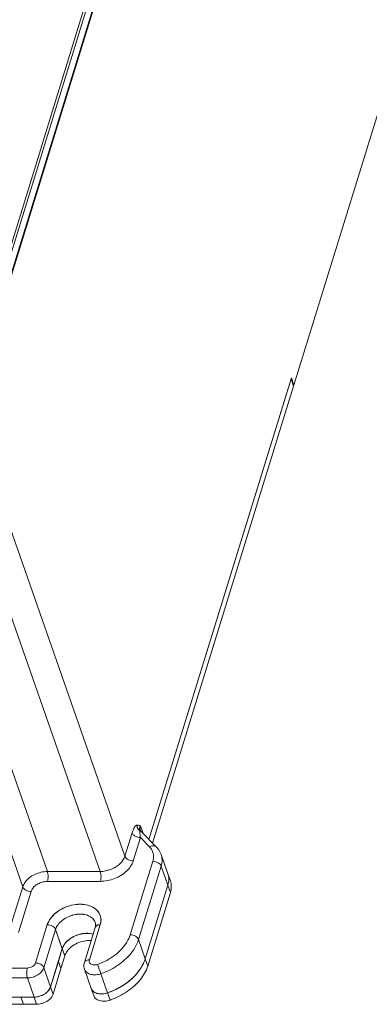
# Model space of a CAD drawing. Header units: millimetres. Extents: x -473 to 23648, y -382 to 1866.
# Tile 408 of 607: x 8381 to 8431, y 368 to 509. Entities that reach past the tile are written whole.
import ezdxf

# ---------------------------------------------------------------- set-up
doc = ezdxf.new("R2010")
doc.units = ezdxf.units.MM
doc.header["$LTSCALE"] = 80
doc.layers.get('0').update_dxf_attribs({"linetype": 'CONTINUOUS'})
for name, color, linetype in [('02___PRT_ALL_AXES', 7, 'CONTINUOUS'), ('09_ALL_ROUNDS', 7, 'CONTINUOUS'), ('10_ALL_CHAMFER', 7, 'CONTINUOUS'), ('20_ALL_FEATURES', 7, 'CONTINUOUS')]:
    doc.layers.add(name, color=color, linetype=linetype)

msp = doc.modelspace()

# ---------------------------------------------------------------- linework, layer by layer
at = {"color": 0, "linetype": 'Continuous', "lineweight": 0}
for p, q in [((8443.149, 678.887), (8372.444, 449.441)), ((8443.16, 678.592), (8372.455, 449.146))]:
    msp.add_line(p, q, dxfattribs=at)
at = {"layer": '02___PRT_ALL_AXES', "color": 0, "linetype": 'Continuous', "lineweight": 0}
for p, q in [((8371.966, 450.811), (8442.67, 680.258)), ((8386.817, 375.877), (8386.251, 374.039)), ((8387.176, 374.849), (8386.817, 375.877)), ((8387.176, 374.849), (8386.61, 373.011)), ((8386.61, 373.011), (8386.251, 374.039))]:
    msp.add_line(p, q, dxfattribs=at)
for centre, radius, start, end in [((8390.28, 373.965), 4.075, 119.00482, 123.17291), ((8390.394, 373.762), 4.307, 103.75103, 107.98863), ((8390.326, 374.405), 3.659, 87.76848, 92.5773), ((8389.611, 374.758), 3.034, 136.5178, 140.67886), ((8389.801, 373.866), 2.817, 142.10412, 144.58034)]:
    msp.add_arc(centre, radius, start, end, dxfattribs=at)
for points, knots in [([(8387.409, 376.846), (8387.562, 377.007), (8387.775, 377.189), (8388.004, 377.346), (8388.051, 377.376)], [0, 0, 0, 0, 0.66653294, 0.83278429, 0.83278429, 0.83278429, 0.83278429]), ([(8388.304, 377.529), (8388.47, 377.621), (8388.721, 377.738), (8388.981, 377.832), (8389.064, 377.858)], [0, 0, 0, 0, 0.56713551, 0.82856777, 0.82856777, 0.82856777, 0.82856777]), ([(8389.37, 377.946), (8389.519, 377.982), (8389.782, 378.031), (8390.048, 378.055), (8390.161, 378.06)], [0, 0, 0, 0, 0.46029582, 0.80015343, 0.80015343, 0.80015343, 0.80015343]), ([(8390.468, 378.061), (8390.581, 378.057), (8390.834, 378.034), (8391.083, 377.983), (8391.217, 377.944)], [0, 0, 0, 0, 0.34001207, 0.75961492, 0.75961492, 0.75961492, 0.75961492]), ([(8386.817, 375.877), (8386.901, 376.147), (8387.057, 376.423), (8387.248, 376.662), (8387.264, 376.681)], [0, 0, 0, 0, 0.84834357, 0.92020924, 0.92020924, 0.92020924, 0.92020924]), ([(8387.578, 375.597), (8387.773, 375.849), (8388.268, 376.304), (8389.165, 376.782), (8390.081, 377.021), (8390.681, 377.045), (8390.93, 377.028)], [0, 0, 0, 0, 0.9564581, 1.9841055, 3.0220538, 3.770686, 3.770686, 3.770686, 3.770686])]:
    msp.add_open_spline(points, degree=3, knots=knots, dxfattribs=at)
msp.add_open_spline([(8387.176, 374.849), (8387.248, 375.081), (8387.364, 375.301), (8387.505, 375.499)], degree=3, dxfattribs=at)
at = {"layer": '09_ALL_ROUNDS', "color": 0, "linetype": 'Continuous', "lineweight": 0}
for p, q in [((8443.149, 678.887), (8372.444, 449.441)), ((8443.16, 678.592), (8372.455, 449.146)), ((8399.182, 391.481), (8419.509, 457.445)), ((8361.92, 452.059), (8384.677, 386.897)), ((8373.539, 452.661), (8395.742, 389.087)), ((8359.469, 446.847), (8381.17, 384.71)), ((8371.226, 447.053), (8392.234, 386.9)), ((8397.977, 393.419), (8398.366, 392.305)), ((8395.742, 389.087), (8396.771, 392.427)), ((8396.926, 388.402), (8397.955, 391.743)), ((8399.272, 390.412), (8397.955, 391.743)), ((8400.222, 390.43), (8398.097, 392.577)), ((8401.882, 386.573), (8400.925, 389.314)), ((8396.505, 377.842), (8399.744, 388.352)), ((8397.689, 377.157), (8400.928, 387.667)), ((8401.885, 384.927), (8400.928, 387.667)), ((8384.677, 386.897), (8392.234, 386.9)), ((8379.374, 378.883), (8381.17, 384.71)), ((8384.692, 385.483), (8392.249, 385.487)), ((8401.885, 384.927), (8398.646, 374.417)), ((8380.558, 378.198), (8382.354, 384.025)), ((8382.99, 373.83), (8384.676, 379.302)), ((8384.174, 373.145), (8385.86, 378.618)), ((8386.814, 375.867), (8385.857, 378.608)), ((8385.86, 378.618), (8386.817, 375.877)), ((8391.517, 378.916), (8389.966, 373.881)), ((8392.234, 379.306), (8390.682, 374.271)), ((8391.522, 379.602), (8391.523, 379.599)), ((8398.646, 374.417), (8397.689, 377.157)), ((8385.131, 370.404), (8386.817, 375.877)), ((8375.275, 373.097), (8381.821, 373.101)), ((8385.131, 370.404), (8384.174, 373.145)), ((8389.978, 372.927), (8390.935, 370.186)), ((8375.29, 371.684), (8381.836, 371.687)), ((8382.793, 368.947), (8381.836, 371.687)), ((8392.325, 372.289), (8393.282, 369.549)), ((8382.793, 368.947), (8376.247, 368.943))]:
    msp.add_line(p, q, dxfattribs=at)
for centre, radius, start, end in [((8398.528, 392.985), 0.689, 169.18042, 188.96835), ((8397.728, 392.192), 0.535, 67.6269, 71.7113), ((8398.374, 392.899), 0.419, 199.25862, 202.3043), ((8390.151, 379.12), 1.453, 19.38043, 32.26556), ((8390.154, 379.129), 1.453, 19.24287, 32.29863), ((8391.374, 373.415), 1.479, 186.0782, 199.24878), ((7992.974, 232.689), 423.047, 19.26801, 19.45947), ((8391.869, 370.516), 0.99, 199.38201, 216.41414), ((8389.745, 379.642), 10.695, 289.31279, 300.27173)]:
    msp.add_arc(centre, radius, start, end, dxfattribs=at)
for points, knots in [([(8396.771, 392.427), (8396.799, 392.519), (8396.856, 392.688), (8396.949, 392.915), (8397.041, 393.101), (8397.131, 393.248), (8397.218, 393.362), (8397.302, 393.444), (8397.381, 393.499), (8397.436, 393.52), (8397.461, 393.526)], [0, 0, 0, 0, 0.2890049, 0.5325232, 0.7372891, 0.9086149, 1.0500809, 1.1654332, 1.2594122, 1.3381868, 1.3381868, 1.3381868, 1.3381868]), ([(8397.461, 393.526), (8397.514, 393.537), (8397.63, 393.54), (8397.803, 393.494), (8397.917, 393.445), (8397.977, 393.419)], [0, 0, 0, 0, 0.16280517, 0.33824423, 0.53504049, 0.53504049, 0.53504049, 0.53504049]), ([(8397.669, 392.922), (8397.604, 393.008), (8397.502, 393.202), (8397.464, 393.418), (8397.461, 393.526)], [0, 0, 0, 0, 0.32235078, 0.64609372, 0.64609372, 0.64609372, 0.64609372]), ([(8397.955, 391.743), (8397.946, 391.812), (8397.931, 391.941), (8397.913, 392.12), (8397.9, 392.271), (8397.892, 392.398), (8397.888, 392.503), (8397.887, 392.585), (8397.889, 392.634), (8397.891, 392.655)], [0, 0, 0, 0, 0.20989667, 0.38853899, 0.53977192, 0.66647152, 0.77018913, 0.8524294, 0.9151506, 0.9151506, 0.9151506, 0.9151506]), ([(8397.932, 392.687), (8397.991, 392.662), (8398.049, 392.626), (8398.096, 392.579), (8398.097, 392.577)], [0, 0, 0, 0, 0.19130595, 0.19858604, 0.19858604, 0.19858604, 0.19858604]), ([(8398.097, 392.577), (8398.078, 392.596), (8398.045, 392.635), (8398.009, 392.691), (8397.992, 392.726), (8397.986, 392.74)], [0, 0, 0, 0, 0.08121913, 0.15310733, 0.19804021, 0.19804021, 0.19804021, 0.19804021]), ([(8397.955, 391.743), (8397.784, 391.743), (8397.444, 391.808), (8397.02, 392.042), (8396.817, 392.295), (8396.771, 392.427)], [0, 0, 0, 0, 0.512625, 1.0132207, 1.4350359, 1.4350359, 1.4350359, 1.4350359]), ([(8399.272, 390.412), (8399.375, 390.476), (8399.587, 390.572), (8399.915, 390.602), (8400.128, 390.517), (8400.21, 390.442), (8400.222, 390.43)], [0, 0, 0, 0, 0.3646734, 0.6852838, 0.9648992, 1.0170806, 1.0170806, 1.0170806, 1.0170806]), ([(8399.803, 389.452), (8399.776, 389.575), (8399.697, 389.814), (8399.574, 390.033), (8399.503, 390.135)], [0, 0, 0, 0, 0.37736712, 0.74919307, 0.74919307, 0.74919307, 0.74919307]), ([(8400.925, 389.314), (8400.877, 389.45), (8400.76, 389.719), (8400.523, 390.095), (8400.328, 390.322), (8400.222, 390.43)], [0, 0, 0, 0, 0.4344611, 0.8754799, 1.3288929, 1.3288929, 1.3288929, 1.3288929]), ([(8392.234, 386.9), (8392.488, 386.901), (8393.003, 386.954), (8393.749, 387.172), (8394.439, 387.516), (8395.029, 387.964), (8395.482, 388.488), (8395.68, 388.887), (8395.742, 389.087)], [0, 0, 0, 0, 0.761036, 1.5427272, 2.3186535, 3.061355, 3.7521451, 4.3791157, 4.3791157, 4.3791157, 4.3791157]), ([(8396.926, 388.402), (8396.798, 388.402), (8396.54, 388.439), (8396.188, 388.584), (8395.904, 388.799), (8395.776, 388.99), (8395.742, 389.087)], [0, 0, 0, 0, 0.3832562, 0.7710936, 1.1304172, 1.4393704, 1.4393704, 1.4393704, 1.4393704]), ([(8399.744, 388.352), (8399.779, 388.468), (8399.835, 388.707), (8399.86, 389.079), (8399.83, 389.329), (8399.803, 389.452)], [0, 0, 0, 0, 0.3629496, 0.7343604, 1.1127896, 1.1127896, 1.1127896, 1.1127896]), ([(8400.928, 387.667), (8400.972, 387.812), (8401.042, 388.111), (8401.073, 388.576), (8401.025, 388.982), (8400.956, 389.225), (8400.925, 389.314)], [0, 0, 0, 0, 0.4536257, 0.9177032, 1.3906475, 1.672687, 1.672687, 1.672687, 1.672687]), ([(8392.249, 385.487), (8392.588, 385.487), (8393.276, 385.558), (8394.271, 385.85), (8395.191, 386.309), (8395.978, 386.907), (8396.58, 387.605), (8396.844, 388.137), (8396.926, 388.402)], [0, 0, 0, 0, 1.0171928, 2.0606499, 3.0952292, 4.0848489, 5.0051536, 5.8387909, 5.8387909, 5.8387909, 5.8387909]), ([(8399.744, 388.352), (8399.871, 388.352), (8400.129, 388.315), (8400.481, 388.171), (8400.765, 387.956), (8400.894, 387.765), (8400.928, 387.667)], [0, 0, 0, 0, 0.3832562, 0.7710936, 1.1304172, 1.4393704, 1.4393704, 1.4393704, 1.4393704]), ([(8381.17, 384.71), (8381.244, 384.952), (8381.504, 385.434), (8382.103, 386.036), (8382.876, 386.512), (8383.753, 386.82), (8384.372, 386.896), (8384.677, 386.897)], [0, 0, 0, 0, 0.7592016, 1.6075831, 2.5219582, 3.4605581, 4.3755376, 4.3755376, 4.3755376, 4.3755376]), ([(8384.692, 385.483), (8384.725, 385.591), (8384.77, 385.829), (8384.788, 386.198), (8384.762, 386.562), (8384.713, 386.794), (8384.677, 386.897)], [0, 0, 0, 0, 0.3377524, 0.7231546, 1.1044333, 1.4306908, 1.4306908, 1.4306908, 1.4306908]), ([(8392.249, 385.487), (8392.282, 385.594), (8392.327, 385.833), (8392.346, 386.201), (8392.32, 386.565), (8392.27, 386.798), (8392.234, 386.9)], [0, 0, 0, 0, 0.3377523, 0.7231546, 1.1044333, 1.4306908, 1.4306908, 1.4306908, 1.4306908]), ([(8382.354, 384.025), (8382.226, 384.025), (8381.968, 384.062), (8381.616, 384.207), (8381.332, 384.422), (8381.204, 384.613), (8381.17, 384.71)], [0, 0, 0, 0, 0.3832544, 0.7710936, 1.1304187, 1.4393704, 1.4393704, 1.4393704, 1.4393704]), ([(8382.354, 384.025), (8382.403, 384.186), (8382.575, 384.507), (8382.974, 384.908), (8383.489, 385.226), (8384.075, 385.432), (8384.488, 385.483), (8384.692, 385.483)], [0, 0, 0, 0, 0.5033989, 1.0691599, 1.6792077, 2.3059113, 2.9170013, 2.9170013, 2.9170013, 2.9170013]), ([(8384.673, 379.293), (8384.773, 379.616), (8385.12, 380.26), (8385.921, 381.063), (8386.953, 381.698), (8388.123, 382.107), (8389.325, 382.255), (8390.452, 382.125), (8391.404, 381.722), (8392.088, 381.056), (8392.394, 380.187), (8392.319, 379.583), (8392.231, 379.296)], [0, 0, 0, 0, 1.0152572, 2.1482909, 3.3677209, 4.6194875, 5.8392352, 6.9710572, 7.9845246, 8.8895028, 9.7515207, 10.6525412, 10.6525412, 10.6525412, 10.6525412]), ([(8384.676, 379.302), (8384.775, 379.623), (8385.12, 380.266), (8385.917, 381.068), (8386.947, 381.703), (8388.116, 382.114), (8389.318, 382.264), (8390.445, 382.138), (8391.4, 381.737), (8392.087, 381.073), (8392.397, 380.202), (8392.323, 379.596), (8392.234, 379.306)], [0, 0, 0, 0, 1.0077529, 2.1396723, 3.3579233, 4.6086335, 5.828763, 6.9615663, 7.976084, 8.8830343, 9.7436238, 10.6525595, 10.6525595, 10.6525595, 10.6525595]), ([(8385.857, 378.608), (8385.932, 378.85), (8386.192, 379.333), (8386.791, 379.935), (8387.565, 380.411), (8388.442, 380.718), (8389.343, 380.83), (8390.188, 380.733), (8390.903, 380.432), (8391.259, 380.087), (8391.38, 379.895)], [0, 0, 0, 0, 0.7605167, 1.6093234, 2.523143, 3.4615352, 4.3762674, 5.2253138, 5.9857191, 6.6646544, 6.6646544, 6.6646544, 6.6646544]), ([(8385.86, 378.618), (8385.935, 378.86), (8386.194, 379.342), (8386.794, 379.944), (8387.567, 380.42), (8388.443, 380.727), (8389.345, 380.839), (8390.19, 380.743), (8390.905, 380.443), (8391.261, 380.097), (8391.382, 379.906)], [0, 0, 0, 0, 0.7592421, 1.6084632, 2.5222982, 3.4602693, 4.3750522, 5.2241052, 5.9843324, 6.6638707, 6.6638707, 6.6638707, 6.6638707]), ([(8384.673, 379.293), (8384.801, 379.293), (8385.059, 379.256), (8385.411, 379.111), (8385.695, 378.896), (8385.823, 378.705), (8385.857, 378.608)], [0, 0, 0, 0, 0.383256, 0.7710936, 1.1304174, 1.4393704, 1.4393704, 1.4393704, 1.4393704]), ([(8384.676, 379.302), (8384.804, 379.303), (8385.062, 379.265), (8385.414, 379.121), (8385.698, 378.906), (8385.826, 378.715), (8385.86, 378.618)], [0, 0, 0, 0, 0.3832549, 0.7710936, 1.1304184, 1.4393703, 1.4393703, 1.4393703, 1.4393703]), ([(8391.514, 378.906), (8391.566, 379.075), (8391.6, 379.32), (8391.54, 379.548), (8391.521, 379.601)], [0, 0, 0, 0, 0.53231643, 0.70356056, 0.70356056, 0.70356056, 0.70356056]), ([(8391.527, 379.608), (8391.551, 379.54), (8391.582, 379.391), (8391.577, 379.155), (8391.542, 378.996), (8391.517, 378.916)], [0, 0, 0, 0, 0.21871077, 0.44956331, 0.70344455, 0.70344455, 0.70344455, 0.70344455]), ([(8392.231, 379.296), (8392.115, 379.296), (8391.899, 379.269), (8391.703, 379.164), (8391.633, 379.095)], [0, 0, 0, 0, 0.34725379, 0.64208212, 0.64208212, 0.64208212, 0.64208212]), ([(8392.234, 379.306), (8392.118, 379.306), (8391.902, 379.279), (8391.706, 379.174), (8391.636, 379.105)], [0, 0, 0, 0, 0.34725379, 0.64208212, 0.64208212, 0.64208212, 0.64208212]), ([(8391.856, 373.623), (8392.301, 373.779), (8393.161, 374.156), (8394.327, 374.896), (8395.31, 375.779), (8396.06, 376.76), (8396.394, 377.483), (8396.505, 377.842)], [0, 0, 0, 0, 1.4150792, 2.8029446, 4.1260649, 5.3591264, 6.486605, 6.486605, 6.486605, 6.486605]), ([(8392.325, 372.289), (8392.841, 372.471), (8393.834, 372.905), (8395.178, 373.76), (8396.309, 374.776), (8397.174, 375.907), (8397.561, 376.741), (8397.689, 377.157)], [0, 0, 0, 0, 1.6396743, 3.2378232, 4.7592718, 6.1778096, 7.4845423, 7.4845423, 7.4845423, 7.4845423]), ([(8396.505, 377.842), (8396.633, 377.842), (8396.891, 377.805), (8397.243, 377.661), (8397.527, 377.446), (8397.655, 377.255), (8397.689, 377.157)], [0, 0, 0, 0, 0.3832562, 0.7710936, 1.1304172, 1.4393704, 1.4393704, 1.4393704, 1.4393704]), ([(8381.821, 373.101), (8381.788, 372.993), (8381.743, 372.755), (8381.724, 372.386), (8381.75, 372.022), (8381.8, 371.79), (8381.836, 371.687)], [0, 0, 0, 0, 0.3377512, 0.7231546, 1.1044344, 1.4306909, 1.4306909, 1.4306909, 1.4306909]), ([(8381.821, 373.101), (8381.948, 373.101), (8382.206, 373.14), (8382.556, 373.295), (8382.837, 373.526), (8382.958, 373.727), (8382.99, 373.83)], [0, 0, 0, 0, 0.3821452, 0.7710281, 1.1358151, 1.4563124, 1.4563124, 1.4563124, 1.4563124]), ([(8381.836, 371.687), (8382.091, 371.687), (8382.607, 371.767), (8383.307, 372.077), (8383.867, 372.537), (8384.111, 372.941), (8384.174, 373.145)], [0, 0, 0, 0, 0.7652958, 1.5427187, 2.2719622, 2.9126573, 2.9126573, 2.9126573, 2.9126573]), ([(8382.99, 373.83), (8383.118, 373.83), (8383.376, 373.793), (8383.728, 373.648), (8384.012, 373.433), (8384.14, 373.242), (8384.174, 373.145)], [0, 0, 0, 0, 0.3832562, 0.7710936, 1.1304172, 1.4393704, 1.4393704, 1.4393704, 1.4393704]), ([(8389.978, 372.927), (8389.941, 373.034), (8389.869, 373.35), (8389.904, 373.681), (8389.966, 373.881)], [0, 0, 0, 0, 0.33925626, 0.96457887, 0.96457887, 0.96457887, 0.96457887]), ([(8390.682, 374.271), (8390.566, 374.271), (8390.351, 374.243), (8390.087, 374.104), (8389.988, 373.952), (8389.966, 373.88)], [0, 0, 0, 0, 0.34725363, 0.64208212, 0.86566126, 0.86566126, 0.86566126, 0.86566126]), ([(8389.978, 372.927), (8390.011, 372.835), (8390.137, 372.597), (8390.502, 372.302), (8391.052, 372.129), (8391.684, 372.117), (8392.113, 372.215), (8392.325, 372.289)], [0, 0, 0, 0, 0.292597, 0.7935222, 1.3618996, 1.9959008, 2.6685225, 2.6685225, 2.6685225, 2.6685225]), ([(8390.682, 374.271), (8390.658, 374.193), (8390.64, 374.029), (8390.739, 373.796), (8390.944, 373.63), (8391.22, 373.543), (8391.536, 373.537), (8391.75, 373.586), (8391.856, 373.623)], [0, 0, 0, 0, 0.243989, 0.4772503, 0.7276784, 1.0118708, 1.3289402, 1.6653128, 1.6653128, 1.6653128, 1.6653128]), ([(8384.815, 369.847), (8384.659, 369.661), (8384.264, 369.335), (8383.564, 369.027), (8383.048, 368.947), (8382.793, 368.947)], [0, 0, 0, 0, 0.7292454, 1.5066578, 2.2719629, 2.2719629, 2.2719629, 2.2719629]), ([(8391.992, 369.421), (8391.805, 369.453), (8391.459, 369.561), (8391.172, 369.794), (8391.072, 369.928)], [0, 0, 0, 0, 0.5683785, 1.0693062, 1.0693062, 1.0693062, 1.0693062]), ([(8393.282, 369.549), (8393.07, 369.474), (8392.642, 369.377), (8392.2, 369.385), (8391.992, 369.421)], [0, 0, 0, 0, 0.6726279, 1.3066223, 1.3066223, 1.3066223, 1.3066223])]:
    msp.add_open_spline(points, degree=3, knots=knots, dxfattribs=at)
for points in [[(8397.896, 392.7), (8397.81, 392.761), (8397.732, 392.837), (8397.669, 392.922)], [(8397.896, 392.7), (8397.875, 392.758), (8397.857, 392.817), (8397.848, 392.877)], [(8397.851, 393.114), (8397.872, 393.222), (8397.919, 393.326), (8397.977, 393.419)], [(8397.891, 392.655), (8397.892, 392.67), (8397.894, 392.685), (8397.896, 392.7)], [(8397.926, 393.042), (8397.92, 393.168), (8397.94, 393.298), (8397.977, 393.419)], [(8397.979, 392.761), (8397.947, 392.851), (8397.929, 392.946), (8397.926, 393.042)], [(8399.503, 390.135), (8399.434, 390.233), (8399.356, 390.326), (8399.272, 390.412)], [(8401.881, 386.574), (8401.96, 386.348), (8402.005, 386.108), (8402.014, 385.869)], [(8402.014, 385.869), (8402.027, 385.552), (8401.978, 385.23), (8401.885, 384.927)], [(8391.633, 379.095), (8391.58, 379.043), (8391.537, 378.977), (8391.514, 378.906)], [(8391.636, 379.105), (8391.583, 379.053), (8391.54, 378.987), (8391.517, 378.916)], [(8398.646, 374.417), (8398.571, 374.172), (8398.475, 373.933), (8398.365, 373.702)], [(8389.903, 373.258), (8389.881, 373.466), (8389.904, 373.681), (8389.966, 373.881)], [(8397.922, 372.933), (8397.583, 372.429), (8397.172, 371.97), (8396.723, 371.562)], [(8398.365, 373.702), (8398.237, 373.435), (8398.087, 373.178), (8397.922, 372.933)], [(8396.723, 371.562), (8396.238, 371.122), (8395.701, 370.736), (8395.136, 370.405)], [(8385.131, 370.404), (8385.068, 370.2), (8384.953, 370.01), (8384.815, 369.847)], [(8383.55, 369.058), (8383.305, 368.986), (8383.048, 368.947), (8382.793, 368.947)], [(8384.26, 369.374), (8384.04, 369.237), (8383.799, 369.13), (8383.55, 369.058)], [(8384.815, 369.847), (8384.659, 369.661), (8384.467, 369.502), (8384.26, 369.374)], [(8391.454, 369.603), (8391.308, 369.684), (8391.172, 369.794), (8391.072, 369.928)], [(8391.992, 369.421), (8391.805, 369.453), (8391.619, 369.511), (8391.454, 369.603)], [(8392.626, 369.402), (8392.415, 369.381), (8392.2, 369.385), (8391.992, 369.421)], [(8393.282, 369.549), (8393.07, 369.474), (8392.849, 369.424), (8392.626, 369.402)]]:
    msp.add_open_spline(points, degree=3, dxfattribs=at)
at = {"layer": '10_ALL_CHAMFER', "color": 0, "linetype": 'Continuous', "lineweight": 0}
msp.add_line((8419.867, 456.417), (8419.772, 456.417), dxfattribs=at)
at = {"layer": '20_ALL_FEATURES', "color": 0, "linetype": 'Continuous', "lineweight": 0}
for p, q in [((8375.006, 461.845), (8439.247, 670.32)), ((8447.476, 546.011), (8419.867, 456.417)), ((8419.867, 456.417), (8419.509, 457.445)), ((8399.182, 391.481), (8419.464, 457.299)), ((8399.697, 390.96), (8419.823, 456.271)), ((8419.823, 456.271), (8419.464, 457.299)), ((8401.882, 386.573), (8402.241, 385.545)), ((8401.885, 384.927), (8398.646, 374.417)), ((8402.244, 383.899), (8401.885, 384.927)), ((8402.244, 383.899), (8399.005, 373.389)), ((8399.005, 373.389), (8398.646, 374.417)), ((8386.251, 374.039), (8385.131, 370.404)), ((8386.61, 373.011), (8385.49, 369.377)), ((8385.49, 369.377), (8385.131, 370.404)), ((8390.935, 370.186), (8391.294, 369.159)), ((8382.793, 368.947), (8376.247, 368.943)), ((8381.271, 367.918), (8380.912, 368.946)), ((8383.152, 367.919), (8382.793, 368.947)), ((8393.641, 368.521), (8393.282, 369.549)), ((8383.152, 367.919), (8376.606, 367.916))]:
    msp.add_line(p, q, dxfattribs=at)
for centre, radius, start, end in [((8391.803, 377.091), 7.399, 317.97725, 322.97153), ((8390.137, 378.976), 9.921, 302.54189, 306.55193), ((8382.714, 371.923), 2.984, 289.29492, 294.53935), ((8383.032, 371.378), 2.351, 309.47465, 313.59786), ((8383.089, 371.319), 2.269, 313.60002, 315.81712), ((8383.179, 371.232), 2.144, 315.80753, 318.9878), ((8392.268, 371.152), 1.752, 249.02364, 253.19981), ((8392.305, 371.273), 1.879, 253.17571, 256.4121), ((8392.37, 371.949), 2.56, 269.12584, 274.14822), ((8390.021, 378.822), 10.918, 289.36074, 290.08916)]:
    msp.add_arc(centre, radius, start, end, dxfattribs=at)
for points in [[(8401.881, 386.574), (8401.96, 386.348), (8402.005, 386.108), (8402.014, 385.869)], [(8402.014, 385.869), (8402.027, 385.552), (8401.978, 385.23), (8401.885, 384.927)], [(8402.24, 385.546), (8402.319, 385.32), (8402.364, 385.08), (8402.373, 384.842)], [(8402.373, 384.842), (8402.386, 384.525), (8402.337, 384.202), (8402.244, 383.899)], [(8398.646, 374.417), (8398.574, 374.184), (8398.485, 373.957), (8398.381, 373.737)], [(8398.381, 373.737), (8398.198, 373.348), (8397.969, 372.979), (8397.71, 372.636)], [(8397.3, 372.138), (8396.923, 371.72), (8396.498, 371.341), (8396.046, 371.006)], [(8385.131, 370.404), (8385.065, 370.191), (8384.943, 369.993), (8384.796, 369.825)], [(8391.138, 369.849), (8391.05, 369.947), (8390.979, 370.064), (8390.935, 370.188)], [(8395.474, 370.612), (8394.79, 370.175), (8394.048, 369.818), (8393.282, 369.549)], [(8383.7, 369.106), (8383.41, 369.005), (8383.1, 368.947), (8382.793, 368.947)], [(8384.527, 369.564), (8384.353, 369.421), (8384.158, 369.302), (8383.953, 369.208)], [(8391.641, 369.516), (8391.52, 369.562), (8391.404, 369.623), (8391.301, 369.701)], [(8392.33, 369.389), (8392.174, 369.392), (8392.016, 369.41), (8391.864, 369.447)], [(8393.282, 369.549), (8393.048, 369.467), (8392.802, 369.414), (8392.555, 369.396)]]:
    msp.add_open_spline(points, degree=3, dxfattribs=at)
for points, knots in [([(8391.214, 377.934), (8390.926, 378.018), (8390.237, 378.1), (8389.166, 377.934), (8388.114, 377.47), (8387.274, 376.779), (8386.909, 376.173), (8386.814, 375.867)], [0, 0, 0, 0, 0.9006055, 2.0485631, 3.2146818, 4.3085499, 5.2695915, 5.2695915, 5.2695915, 5.2695915]), ([(8391.217, 377.943), (8390.929, 378.028), (8390.241, 378.11), (8389.169, 377.944), (8388.117, 377.48), (8387.277, 376.789), (8386.912, 376.183), (8386.817, 375.877)], [0, 0, 0, 0, 0.9006055, 2.0485631, 3.2146818, 4.3085499, 5.2695915, 5.2695915, 5.2695915, 5.2695915]), ([(8399.005, 373.389), (8398.786, 372.678), (8397.966, 371.267), (8396.11, 369.636), (8394.576, 368.862), (8393.772, 368.568)], [0, 0, 0, 0, 2.2318148, 4.7580728, 7.3276278, 7.3276278, 7.3276278, 7.3276278]), ([(8385.49, 369.377), (8385.404, 369.099), (8385.019, 368.564), (8384.174, 368.059), (8383.493, 367.919), (8383.152, 367.919)], [0, 0, 0, 0, 0.8711112, 1.8796621, 2.9033257, 2.9033257, 2.9033257, 2.9033257]), ([(8391.301, 369.701), (8391.266, 369.726), (8391.21, 369.774), (8391.159, 369.826), (8391.138, 369.849)], [0, 0, 0, 0, 0.12772662, 0.22033364, 0.22033364, 0.22033364, 0.22033364]), ([(8393.641, 368.521), (8393.388, 368.432), (8392.877, 368.327), (8392.143, 368.395), (8391.568, 368.683), (8391.348, 369.008), (8391.294, 369.16)], [0, 0, 0, 0, 0.8027896, 1.5407309, 2.1787256, 2.6642525, 2.6642525, 2.6642525, 2.6642525])]:
    msp.add_open_spline(points, degree=3, knots=knots, dxfattribs=at)

doc.saveas('drawing.dxf')
